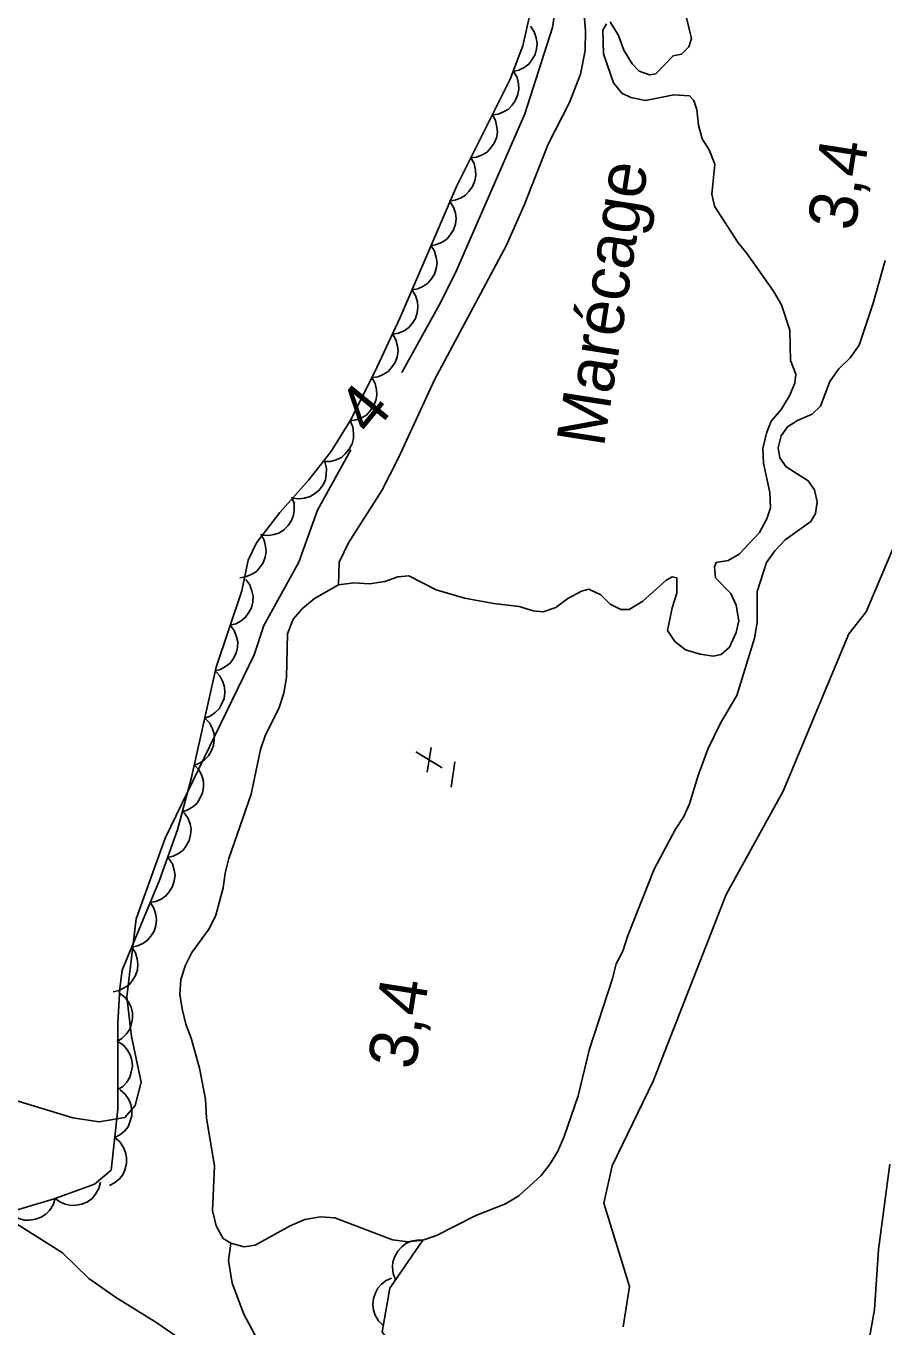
# Model space of a CAD drawing. Extents: x 282461 to 284471, y 5554090 to 5557646.
# Drawn here: x 283896.1 to 283949.5, y 5555157.5 to 5555238.5 of the extents above; entities that cross this region are included whole.
import ezdxf

# ---------------------------------------------------------------- set-up
doc = ezdxf.new("R2010")
doc.units = 0
for name, color, linetype in [('Niveau 1', 7, 'Continuous'), ('Niveau 2', 7, 'Continuous'), ('Niveau 3', 7, 'Continuous'), ('Niveau 4', 7, 'Continuous'), ('Niveau 44', 7, 'Continuous'), ('Niveau 7', 7, 'Continuous')]:
    doc.layers.add(name, color=color, linetype=linetype)

msp = doc.modelspace()

# ---------------------------------------------------------------- linework, layer by layer
at = {"layer": 'Niveau 1'}
msp.add_lwpolyline([(283949.89, 5555167.6), (283949.18, 5555162.28), (283948.93, 5555158.54), (283948.22, 5555154.58), (283947.07, 5555151.75), (283945.01, 5555148.24), (283943.51, 5555145.86), (283941.45, 5555142.13), (283936.39, 5555132.51), (283934.09, 5555128.67)], dxfattribs=at)
at = {"layer": 'Niveau 2'}
for points in [[(283929.34, 5555241.43), (283928.87, 5555238.41), (283927.15, 5555233.03), (283922.89, 5555223.27), (283921.94, 5555221.33), (283919.5, 5555216.91)], [(283902.88, 5555171.25), (283903.26, 5555172.71), (283902.65, 5555175.54), (283902.37, 5555178.01), (283902.94, 5555182.88), (283904.75, 5555187.91), (283910.3, 5555199.33), (283910.9, 5555201.15), (283913.07, 5555205.1), (283914.24, 5555208.34), (283916.32, 5555212.09)], [(283951.07, 5555208.27), (283948.42, 5555202.01), (283947.33, 5555200.63), (283943.25, 5555190.83), (283939.7, 5555184.39), (283935.14, 5555172.76), (283932.59, 5555167.5), (283932.07, 5555165.17), (283933.68, 5555159.98), (283933.28, 5555157.46)], [(283907.06, 5555155.77), (283904.23, 5555157.72), (283901.65, 5555159.32), (283900, 5555160.47), (283898.35, 5555162.08), (283892.71, 5555165.62), (283885.3, 5555170.9), (283883.76, 5555172.51), (283884.92, 5555173.68), (283886.19, 5555174.05), (283887.83, 5555174.06), (283890.38, 5555173.69), (283893.25, 5555172.23), (283899, 5555170.48), (283900.64, 5555170.24), (283902.25, 5555170.5), (283902.88, 5555171.25)]]:
    msp.add_lwpolyline(points, dxfattribs=at)
at = {"layer": 'Niveau 3'}
for p, q in [((283920.37, 5555193.28), (283922, 5555192.28)), ((283921.08, 5555192.02), (283921.33, 5555193.56)), ((283922.56, 5555191.08), (283922.8, 5555192.66))]:
    msp.add_line(p, q, dxfattribs=at)
at = {"layer": 'Niveau 4'}
for points in [[(283932.24, 5555238.64), (283932.01, 5555238.24), (283932.06, 5555236.77), (283932.68, 5555234.95), (283933.19, 5555234.32), (283933.76, 5555234.04), (283934.67, 5555233.86), (283936.44, 5555234.2), (283937.41, 5555234.14), (283937.69, 5555233.85), (283937.86, 5555233.29), (283937.97, 5555232.32), (283938.19, 5555231.47), (283938.64, 5555230.79), (283938.98, 5555229.88), (283938.8, 5555228.01), (283938.97, 5555227.27), (283940.44, 5555224.99), (283941, 5555224.31), (283942.64, 5555221.98), (283943.15, 5555221.13), (283943.66, 5555219.54), (283943.7, 5555217.66), (283944.04, 5555216.81), (283943.98, 5555216.24), (283943.63, 5555215.45), (283943.12, 5555214.6), (283942.49, 5555213.87), (283942.2, 5555213.13), (283941.97, 5555212.17), (283942.02, 5555211.26), (283942.41, 5555209.44), (283942.46, 5555208.48), (283942.23, 5555207.8), (283941.77, 5555206.95), (283940.51, 5555205.59), (283939.82, 5555205.19), (283939.08, 5555205.08), (283938.96, 5555204.8), (283939.02, 5555204.12), (283939.98, 5555203.15), (283940.32, 5555202.41), (283940.48, 5555201.45), (283940.31, 5555200.71), (283939.91, 5555199.8), (283939.39, 5555199.35), (283938.88, 5555199.24), (283938.08, 5555199.36), (283937.17, 5555199.64), (283936.49, 5555200.16)], [(283937.2, 5555239.08), (283937.54, 5555237.71), (283937.37, 5555237.2), (283936.91, 5555236.75), (283936.39, 5555236.64), (283935.31, 5555235.51), (283934.91, 5555235.45), (283934.28, 5555235.68), (283933.83, 5555236.14), (283933.32, 5555236.99), (283932.98, 5555237.9), (283932.47, 5555238.75)], [(283943.44, 5555211.03), (283943.04, 5555211.59), (283942.93, 5555212.22), (283943.11, 5555212.96), (283943.51, 5555213.52), (283944.14, 5555213.92), (283945.05, 5555214.31), (283945.57, 5555214.82), (283946.15, 5555216.35), (283946.72, 5555217.14), (283947.41, 5555217.82), (283947.98, 5555218.61), (283948.85, 5555221.22), (283949.6, 5555223.88)], [(283936.49, 5555200.16), (283936.04, 5555200.84), (283936.33, 5555202.25), (283936.62, 5555203.16), (283936.62, 5555204.13), (283936.34, 5555204.18), (283935.94, 5555203.96), (283934.51, 5555202.66), (283933.65, 5555202.15), (283933.14, 5555202.15), (283932.46, 5555202.49), (283931.89, 5555203.06), (283931.15, 5555203.41), (283930.69, 5555203.29), (283929.84, 5555202.84), (283929.09, 5555202.28), (283928.29, 5555202), (283927.67, 5555202.06), (283926.81, 5555202.34), (283925.22, 5555202.52), (283923.4, 5555202.86), (283921.63, 5555203.38), (283919.93, 5555204.24), (283919.24, 5555204.18), (283918.44, 5555203.9), (283917.47, 5555203.74), (283916.5, 5555203.8), (283915.54, 5555203.69), (283914.05, 5555202.84), (283913.3, 5555202.22), (283912.73, 5555201.54), (283912.38, 5555200.63), (283912.31, 5555197.91), (283912.14, 5555196.94), (283911.85, 5555196.04), (283910.98, 5555194.28), (283910.69, 5555193.43), (283910.11, 5555190.65), (283908.72, 5555186.63), (283908.49, 5555185.72), (283908.37, 5555184.81), (283907.9, 5555183.11), (283907.5, 5555182.26), (283906.41, 5555180.79), (283906.01, 5555180), (283905.72, 5555179.09), (283905.66, 5555178.18), (283905.82, 5555177.27), (283906.04, 5555176.31), (283906.38, 5555175.45), (283906.89, 5555173.58), (283907.27, 5555171.65), (283907.33, 5555170.46), (283907.82, 5555167.5), (283907.69, 5555164.72), (283907.92, 5555163.76), (283908.37, 5555162.96), (283908.84, 5555162.67), (283909.68, 5555162.45), (283910.36, 5555162.56), (283912.54, 5555163.75), (283913.45, 5555164.14), (283914.42, 5555164.31), (283915.33, 5555164.25), (283918.91, 5555162.88), (283919.88, 5555162.76), (283920.8, 5555162.87), (283921.65, 5555163.15), (283924.11, 5555164.39), (283925.94, 5555165.12), (283926.79, 5555165.63), (283928.17, 5555166.88), (283928.74, 5555167.61), (283929.2, 5555168.4), (283929.61, 5555169.31), (283930.47, 5555171.86), (283931.17, 5555174.7), (283932.62, 5555179.17), (283932.85, 5555180.08), (283933.26, 5555180.87), (283933.54, 5555181.78), (283935.22, 5555185.97), (283936.54, 5555188.47), (283937.06, 5555189.26), (283937.41, 5555190.05), (283937.93, 5555191.75), (283938.56, 5555193.45), (283939.37, 5555195.1), (283940.35, 5555196.79), (283941.45, 5555200.37), (283941.62, 5555201.33), (283941.63, 5555203.26), (283942.21, 5555205.07), (283942.73, 5555205.81), (283943.36, 5555206.49), (283944.96, 5555207.62), (283945.25, 5555208.13), (283945.37, 5555208.86), (283945.2, 5555209.6), (283944.8, 5555210.17), (283943.44, 5555211.03)], [(283908.84, 5555162.67), (283908.7, 5555161.6), (283908.93, 5555160.18), (283909.66, 5555158.25), (283910.84, 5555156.03)]]:
    msp.add_lwpolyline(points, dxfattribs=at)
at = {"layer": 'Niveau 44'}
for points in [[(283927.49, 5555239.29), (283927.03, 5555237.25), (283926.24, 5555235.19), (283922.89, 5555228.49), (283919.38, 5555220.33), (283917.94, 5555217.23), (283916.33, 5555214.01), (283915.07, 5555211.97), (283913.71, 5555210.22), (283911.9, 5555208.18), (283910.45, 5555206.29), (283909.93, 5555205.22), (283909.53, 5555203.3), (283907.93, 5555198.56), (283906.38, 5555191.6), (283905.53, 5555188.43), (283904.4, 5555185.28), (283902.07, 5555179.68), (283901.92, 5555178.54), (283901.81, 5555176.4), (283901.81, 5555171), (283901.39, 5555167.23), (283900.35, 5555166.34), (283897.83, 5555165.44), (283891.57, 5555163.56)], [(283927.5, 5555238.48), (283927.74, 5555238.13), (283927.87, 5555237.75), (283927.93, 5555237.42), (283927.89, 5555237.07), (283927.79, 5555236.72), (283927.59, 5555236.39), (283927.4, 5555236.12), (283927.11, 5555235.92), (283926.78, 5555235.75), (283926.43, 5555235.67)], [(283926.47, 5555235.65), (283926.68, 5555235.29), (283926.76, 5555234.89), (283926.79, 5555234.56), (283926.72, 5555234.22), (283926.58, 5555233.87), (283926.36, 5555233.56), (283926.14, 5555233.32), (283925.83, 5555233.14), (283925.49, 5555233.01), (283925.13, 5555232.97)], [(283925.13, 5555232.97), (283925.33, 5555232.6), (283925.42, 5555232.2), (283925.45, 5555231.88), (283925.38, 5555231.53), (283925.24, 5555231.19), (283925.01, 5555230.88), (283924.8, 5555230.64), (283924.49, 5555230.46), (283924.14, 5555230.33), (283923.79, 5555230.28)], [(283923.79, 5555230.28), (283923.99, 5555229.92), (283924.08, 5555229.52), (283924.11, 5555229.19), (283924.03, 5555228.84), (283923.9, 5555228.5), (283923.67, 5555228.19), (283923.45, 5555227.95), (283923.15, 5555227.77), (283922.8, 5555227.64), (283922.44, 5555227.59)], [(283922.49, 5555227.57), (283922.72, 5555227.22), (283922.83, 5555226.83), (283922.88, 5555226.5), (283922.83, 5555226.15), (283922.71, 5555225.8), (283922.5, 5555225.48), (283922.3, 5555225.22), (283922, 5555225.03), (283921.66, 5555224.88), (283921.31, 5555224.81)], [(283921.31, 5555224.81), (283921.53, 5555224.46), (283921.64, 5555224.07), (283921.69, 5555223.74), (283921.64, 5555223.39), (283921.52, 5555223.04), (283921.31, 5555222.72), (283921.11, 5555222.47), (283920.81, 5555222.27), (283920.48, 5555222.12), (283920.12, 5555222.05)], [(283920.12, 5555222.05), (283920.35, 5555221.7), (283920.46, 5555221.31), (283920.5, 5555220.98), (283920.45, 5555220.63), (283920.34, 5555220.28), (283920.13, 5555219.96), (283919.92, 5555219.71), (283919.63, 5555219.51), (283919.29, 5555219.36), (283918.94, 5555219.3)], [(283918.91, 5555219.31), (283919.12, 5555218.95), (283919.22, 5555218.56), (283919.26, 5555218.23), (283919.2, 5555217.88), (283919.07, 5555217.53), (283918.85, 5555217.22), (283918.64, 5555216.97), (283918.34, 5555216.78), (283918, 5555216.64), (283917.64, 5555216.59)], [(283917.62, 5555216.59), (283917.83, 5555216.23), (283917.91, 5555215.83), (283917.94, 5555215.5), (283917.87, 5555215.16), (283917.73, 5555214.81), (283917.51, 5555214.5), (283917.29, 5555214.26), (283916.98, 5555214.09), (283916.64, 5555213.96), (283916.28, 5555213.91)], [(283916.27, 5555213.91), (283916.44, 5555213.53), (283916.49, 5555213.13), (283916.49, 5555212.8), (283916.39, 5555212.46), (283916.22, 5555212.13), (283915.97, 5555211.84), (283915.73, 5555211.62), (283915.41, 5555211.47), (283915.05, 5555211.37), (283914.69, 5555211.36)], [(283914.7, 5555211.34), (283914.81, 5555210.94), (283914.79, 5555210.53), (283914.73, 5555210.2), (283914.57, 5555209.89), (283914.35, 5555209.59), (283914.05, 5555209.35), (283913.78, 5555209.18), (283913.44, 5555209.08), (283913.07, 5555209.05), (283912.71, 5555209.09)], [(283912.64, 5555209.15), (283912.78, 5555208.75), (283912.79, 5555208.35), (283912.75, 5555208.02), (283912.62, 5555207.69), (283912.42, 5555207.38), (283912.14, 5555207.12), (283911.87, 5555206.92), (283911.54, 5555206.81), (283911.18, 5555206.75), (283910.82, 5555206.77)], [(283910.71, 5555206.83), (283910.92, 5555206.47), (283911.01, 5555206.07), (283911.05, 5555205.74), (283910.98, 5555205.4), (283910.85, 5555205.05), (283910.62, 5555204.74), (283910.41, 5555204.5), (283910.1, 5555204.32), (283909.76, 5555204.18), (283909.4, 5555204.13)], [(283909.77, 5555204.01), (283910.02, 5555203.68), (283910.16, 5555203.3), (283910.24, 5555202.97), (283910.21, 5555202.62), (283910.13, 5555202.26), (283909.94, 5555201.93), (283909.76, 5555201.66), (283909.48, 5555201.44), (283909.16, 5555201.26), (283908.81, 5555201.17)], [(283908.81, 5555201.17), (283909.06, 5555200.83), (283909.2, 5555200.45), (283909.28, 5555200.13), (283909.25, 5555199.78), (283909.17, 5555199.42), (283908.98, 5555199.08), (283908.8, 5555198.81), (283908.52, 5555198.59), (283908.2, 5555198.42), (283907.85, 5555198.32)], [(283907.88, 5555198.31), (283908.16, 5555198.01), (283908.34, 5555197.64), (283908.45, 5555197.33), (283908.46, 5555196.98), (283908.42, 5555196.61), (283908.27, 5555196.26), (283908.12, 5555195.97), (283907.86, 5555195.73), (283907.56, 5555195.51), (283907.22, 5555195.38)], [(283907.22, 5555195.38), (283907.51, 5555195.08), (283907.69, 5555194.71), (283907.8, 5555194.4), (283907.81, 5555194.05), (283907.76, 5555193.68), (283907.62, 5555193.33), (283907.46, 5555193.04), (283907.21, 5555192.79), (283906.9, 5555192.58), (283906.57, 5555192.45)], [(283906.61, 5555192.44), (283906.88, 5555192.13), (283907.05, 5555191.75), (283907.14, 5555191.44), (283907.14, 5555191.09), (283907.07, 5555190.72), (283906.91, 5555190.37), (283906.75, 5555190.09), (283906.48, 5555189.86), (283906.17, 5555189.66), (283905.83, 5555189.54)], [(283905.92, 5555189.51), (283906.17, 5555189.18), (283906.3, 5555188.79), (283906.37, 5555188.47), (283906.34, 5555188.12), (283906.24, 5555187.76), (283906.05, 5555187.43), (283905.87, 5555187.16), (283905.58, 5555186.95), (283905.25, 5555186.78), (283904.9, 5555186.69)], [(283904.97, 5555186.66), (283905.2, 5555186.31), (283905.32, 5555185.92), (283905.37, 5555185.59), (283905.32, 5555185.25), (283905.21, 5555184.89), (283905.01, 5555184.57), (283904.8, 5555184.31), (283904.51, 5555184.11), (283904.17, 5555183.96), (283903.82, 5555183.89)], [(283903.82, 5555183.89), (283904.05, 5555183.54), (283904.17, 5555183.15), (283904.22, 5555182.82), (283904.17, 5555182.47), (283904.06, 5555182.12), (283903.85, 5555181.8), (283903.65, 5555181.54), (283903.36, 5555181.34), (283903.02, 5555181.19), (283902.67, 5555181.12)], [(283902.67, 5555181.12), (283902.9, 5555180.77), (283903.01, 5555180.38), (283903.06, 5555180.05), (283903.02, 5555179.7), (283902.9, 5555179.35), (283902.7, 5555179.02), (283902.5, 5555178.77), (283902.2, 5555178.57), (283901.87, 5555178.42), (283901.51, 5555178.34)], [(283901.9, 5555178.24), (283902.24, 5555177.99), (283902.48, 5555177.66), (283902.64, 5555177.37), (283902.71, 5555177.03), (283902.72, 5555176.66), (283902.64, 5555176.28), (283902.53, 5555175.97), (283902.32, 5555175.69), (283902.06, 5555175.43), (283901.75, 5555175.24)], [(283901.81, 5555175.24), (283902.16, 5555175.01), (283902.41, 5555174.69), (283902.58, 5555174.41), (283902.67, 5555174.07), (283902.71, 5555173.7), (283902.64, 5555173.32), (283902.55, 5555173.01), (283902.36, 5555172.71), (283902.11, 5555172.44), (283901.81, 5555172.24)], [(283901.95, 5555172.23), (283902.27, 5555171.96), (283902.49, 5555171.62), (283902.62, 5555171.32), (283902.68, 5555170.97), (283902.67, 5555170.6), (283902.56, 5555170.23), (283902.44, 5555169.93), (283902.21, 5555169.66), (283901.93, 5555169.42), (283901.61, 5555169.25)], [(283901.61, 5555169.25), (283901.93, 5555168.98), (283902.15, 5555168.63), (283902.29, 5555168.33), (283902.34, 5555167.99), (283902.34, 5555167.62), (283902.23, 5555167.25), (283902.11, 5555166.94), (283901.88, 5555166.67), (283901.6, 5555166.43), (283901.28, 5555166.26)], [(283900.72, 5555166.47), (283900.62, 5555166.07), (283900.41, 5555165.72), (283900.2, 5555165.46), (283899.91, 5555165.26), (283899.57, 5555165.11), (283899.2, 5555165.04), (283898.87, 5555165.02), (283898.53, 5555165.1), (283898.19, 5555165.25), (283897.9, 5555165.46)], [(283897.9, 5555165.46), (283897.77, 5555165.06), (283897.54, 5555164.72), (283897.32, 5555164.48), (283897.02, 5555164.29), (283896.68, 5555164.16), (283896.3, 5555164.11), (283895.97, 5555164.1), (283895.63, 5555164.21), (283895.3, 5555164.37), (283895.02, 5555164.6)], [(283922.33, 5555128.44), (283921.24, 5555137.06), (283921.14, 5555139.79), (283921.49, 5555142.51), (283923.24, 5555149.31), (283923.03, 5555152.37), (283921.55, 5555153.96), (283919.85, 5555154.87), (283918.27, 5555157.15), (283918.74, 5555159.87), (283920.8, 5555162.87)], [(283919.1, 5555160.4), (283918.95, 5555160.79), (283918.92, 5555161.19), (283918.94, 5555161.52), (283919.05, 5555161.85), (283919.24, 5555162.17), (283919.5, 5555162.45), (283919.75, 5555162.66), (283920.08, 5555162.79), (283920.44, 5555162.87), (283920.8, 5555162.87)], [(283918.34, 5555157.55), (283918.04, 5555157.84), (283917.84, 5555158.19), (283917.72, 5555158.5), (283917.69, 5555158.85), (283917.72, 5555159.22), (283917.85, 5555159.58), (283917.99, 5555159.87), (283918.23, 5555160.13), (283918.52, 5555160.35), (283918.85, 5555160.5)]]:
    msp.add_lwpolyline(points, dxfattribs=at)
at = {"layer": 'Niveau 7'}
msp.add_lwpolyline([(283915.54, 5555203.69), (283915.6, 5555205.1), (283916.18, 5555206.29), (283918.25, 5555209.55), (283919.28, 5555211.59), (283921.53, 5555216.46), (283926.02, 5555224.84), (283927.11, 5555227.34), (283928.61, 5555231.13), (283929.94, 5555233.74), (283930.63, 5555235.5), (283930.92, 5555236.97), (283930.93, 5555238.22), (283930.77, 5555240.2)], dxfattribs=at)

# ---------------------------------------------------------------- texts
at = {"layer": 'Niveau 2'}
msp.add_text('4', height=3, rotation=50.58987, dxfattribs=at).set_placement((283917.58, 5555212.87))
at = {"layer": 'Niveau 3'}
for p in [(283947.01, 5555221.26), (283919.62, 5555169.01)]:
    msp.add_text('    3,4', height=3, rotation=81.0958, dxfattribs=at).set_placement(p)
at = {"layer": 'Niveau 7'}
msp.add_text('Marécage', height=3, rotation=81.0598, dxfattribs=at).set_placement((283932.07, 5555212.2))

doc.saveas('drawing.dxf')
